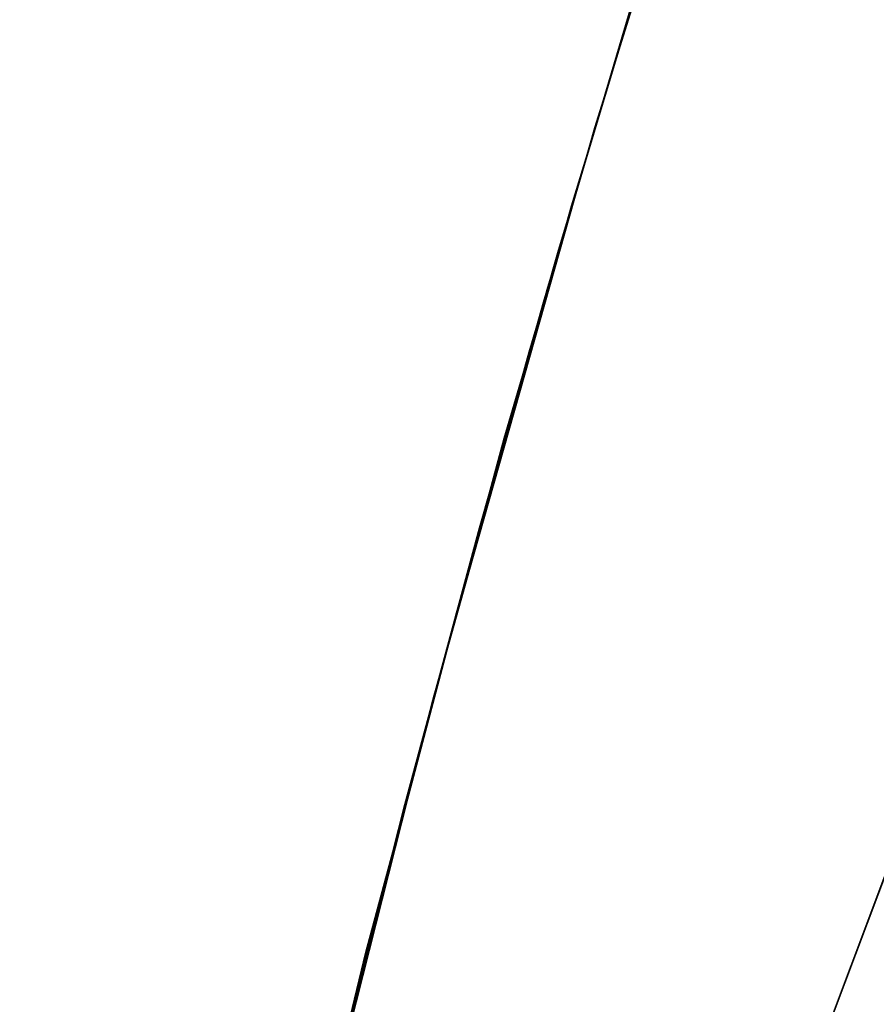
# Model space of a CAD drawing. Header units: metres. Extents: x 209848 to 209928, y 1182430 to 1182563.
# Tile 965 of 1056: x 209850.169 to 209850.488, y 1182502.52 to 1182502.886. Entities that reach past the tile are written whole.
import ezdxf

# ---------------------------------------------------------------- set-up
doc = ezdxf.new("R2010")
doc.units = ezdxf.units.M
doc.header["$MEASUREMENT"] = 0
doc.linetypes.add('DGN Style 2', pattern=[15.036391, 9.021834, -6.014556])
doc.layers.get('0').update_dxf_attribs({"color": 254})

# ---------------------------------------------------------------- blocks, each defined once
blk = doc.blocks.new('*U2')
at = {"color": 3, "linetype": 'Continuous'}
for p, q in [((-0.9616, 3.78459), (-0.89644, 3.99342)), ((-1.02137, 3.5738), (-0.9616, 3.78459)), ((-1.07537, 3.36082), (-1.02137, 3.5738))]:
    blk.add_line(p, q, dxfattribs=at)
blk = doc.blocks.new('*U3')
at = {"color": 3, "linetype": 'Continuous'}
for p, q in [((-0.99536, 3.66924), (-0.93964, 3.85849)), ((-1.04678, 3.47834), (-0.99536, 3.66924)), ((-1.09319, 3.2854), (-1.04678, 3.47834))]:
    blk.add_line(p, q, dxfattribs=at)
blk = doc.blocks.new('*U4')
at = {"color": 3, "linetype": 'Continuous'}
for p, q in [((-0.97027, 3.75552), (-0.91494, 3.93672)), ((-1.02152, 3.57289), (-0.97027, 3.75552)), ((-1.06882, 3.38906), (-1.02152, 3.57289))]:
    blk.add_line(p, q, dxfattribs=at)
blk = doc.blocks.new('*U5')
at = {"color": 3, "linetype": 'Continuous'}
for p, q in [((-0.97905, 3.72528), (-0.93651, 3.8672)), ((-1.01895, 3.58223), (-0.97905, 3.72528)), ((-1.05633, 3.43804), (-1.01895, 3.58223))]:
    blk.add_line(p, q, dxfattribs=at)
blk = doc.blocks.new('*U6')
at = {"color": 3, "linetype": 'Continuous'}
for p, q in [((-0.97022, 3.75571), (-0.92932, 3.89094)), ((-1.00884, 3.61956), (-0.97022, 3.75571)), ((-1.04516, 3.48246), (-1.00884, 3.61956)), ((-1.07911, 3.34444), (-1.04516, 3.48246))]:
    blk.add_line(p, q, dxfattribs=at)
blk = doc.blocks.new('*U7')
at = {"color": 3, "linetype": 'Continuous'}
for p, q in [((-0.9861, 3.70133), (-0.94833, 3.82906)), ((-1.02183, 3.572), (-0.9861, 3.70133)), ((-1.05555, 3.44145), (-1.02183, 3.572))]:
    blk.add_line(p, q, dxfattribs=at)
blk = doc.blocks.new('*U8')
at = {"color": 3, "linetype": 'Continuous'}
for p, q in [((-0.98075, 3.71974), (-0.94686, 3.83403)), ((-1.01308, 3.60446), (-0.98075, 3.71974)), ((-1.04386, 3.48797), (-1.01308, 3.60446)), ((-1.073, 3.37045), (-1.04386, 3.48797))]:
    blk.add_line(p, q, dxfattribs=at)
blk = doc.blocks.new('*U9')
at = {"color": 3, "linetype": 'Continuous'}
for p, q in [((-0.97538, 3.73818), (-0.94498, 3.83995)), ((-1.00447, 3.63595), (-0.97538, 3.73818)), ((-1.03218, 3.53325), (-1.00447, 3.63595)), ((-1.05848, 3.43007), (-1.03218, 3.53325))]:
    blk.add_line(p, q, dxfattribs=at)
blk = doc.blocks.new('ATTEMP')
at = {"color": 5, "linetype": 'Continuous', "flags": 128}
for points in [[(-10.03617, 0.00166), (-10.03212, 0.27182), (-10.01996, 0.54459), (-9.99972, 0.81802), (-9.9714, 1.09182), (-9.93503, 1.36573), (-9.89063, 1.63945), (-9.8382, 1.91272), (-9.77779, 2.18525), (-9.70941, 2.45677), (-9.63311, 2.72701), (-9.54893, 2.9957), (-9.45691, 3.26257), (-9.35711, 3.52735), (-9.24958, 3.78978), (-9.1344, 4.0496), (-9.01163, 4.30656), (-8.88137, 4.56039), (-8.74832, 4.80442), (-8.618, 5.04051), (-8.48761, 5.2758), (-8.35719, 5.51033)], [(-10.03617, 0.00165), (-10.03212, 0.27151), (-10.02, 0.54397), (-9.9998, 0.81708), (-9.97155, 1.09057), (-9.93526, 1.36416), (-9.89096, 1.63758), (-9.83865, 1.91054), (-9.77838, 2.18276), (-9.71016, 2.45399), (-9.63403, 2.72394), (-9.55004, 2.99234), (-9.45822, 3.25892), (-9.35865, 3.52343), (-9.25136, 3.7856), (-9.13643, 4.04517), (-9.01394, 4.30189), (-8.88397, 4.5555), (-8.74659, 4.80575), (-8.60191, 5.05241), (-8.45003, 5.29522)], [(-10.03617, 0.00165), (-10.03214, 0.27105), (-10.02005, 0.54303), (-9.99992, 0.81568), (-9.97177, 1.0887), (-9.93561, 1.36182), (-9.89145, 1.63477), (-9.83933, 1.90727), (-9.77925, 2.17905), (-9.71127, 2.44983), (-9.6354, 2.71933), (-9.55169, 2.98731), (-9.46019, 3.25348), (-9.36094, 3.51758), (-9.25402, 3.77936), (-9.13948, 4.03855), (-9.01739, 4.29491), (-8.88785, 4.54818), (-8.75093, 4.79811), (-8.60672, 5.04446), (-8.45534, 5.28699)], [(-10.03617, 0.00165), (-10.03213, 0.27138), (-10.02001, 0.5437), (-9.99984, 0.81668), (-9.97161, 1.09004), (-9.93536, 1.36349), (-9.8911, 1.63678), (-9.83885, 1.9096), (-9.77863, 2.1817), (-9.71047, 2.4528), (-9.63442, 2.72262), (-9.55051, 2.9909), (-9.45879, 3.25737), (-9.3593, 3.52176), (-9.25212, 3.78382), (-9.13731, 4.04328), (-9.01493, 4.29989), (-8.88508, 4.5534), (-8.74783, 4.80357), (-8.60329, 5.05013), (-8.45155, 5.29287)], [(-10.03617, 0.00165), (-10.03213, 0.27131), (-10.02002, 0.54355), (-9.99986, 0.81645), (-9.97165, 1.08974), (-9.93542, 1.36312), (-9.89118, 1.63633), (-9.83895, 1.90909), (-9.77877, 2.18111), (-9.71065, 2.45214), (-9.63464, 2.72189), (-9.55077, 2.9901), (-9.4591, 3.2565), (-9.35967, 3.52083), (-9.25254, 3.78283), (-9.13779, 4.04223), (-9.01548, 4.29878), (-8.88569, 4.55224), (-8.74852, 4.80235), (-8.60405, 5.04887), (-8.45239, 5.29156)], [(-10.03617, 0.00165), (-10.03213, 0.2712), (-10.02003, 0.54334), (-9.99988, 0.81614), (-9.9717, 1.08932), (-9.93549, 1.3626), (-9.89129, 1.63571), (-9.8391, 1.90836), (-9.77896, 2.18029), (-9.7109, 2.45121), (-9.63494, 2.72087), (-9.55114, 2.98898), (-9.45953, 3.25529), (-9.36018, 3.51953), (-9.25313, 3.78144), (-9.13846, 4.04076), (-9.01624, 4.29723), (-8.88656, 4.55061), (-8.74948, 4.80065), (-8.60512, 5.0471), (-8.45357, 5.28973)], [(-10.03617, 0.00165), (-10.03214, 0.27105), (-10.02005, 0.54303), (-9.99992, 0.81568), (-9.97177, 1.0887), (-9.93561, 1.36182), (-9.89145, 1.63477), (-9.83933, 1.90727), (-9.77925, 2.17905), (-9.71127, 2.44983), (-9.6354, 2.71933), (-9.55169, 2.98731), (-9.46019, 3.25348), (-9.36094, 3.51758), (-9.25402, 3.77936), (-9.13948, 4.03855), (-9.01739, 4.29491), (-8.88785, 4.54818), (-8.75093, 4.79811), (-8.60672, 5.04446), (-8.45534, 5.28699)], [(-10.03617, 0.00165), (-10.03214, 0.27105), (-10.02005, 0.54303), (-9.99992, 0.81568), (-9.97177, 1.0887), (-9.93561, 1.36182), (-9.89145, 1.63477), (-9.83933, 1.90727), (-9.77925, 2.17905), (-9.71127, 2.44983), (-9.6354, 2.71933), (-9.55169, 2.98731), (-9.46019, 3.25348), (-9.36094, 3.51758), (-9.25402, 3.77936), (-9.13948, 4.03855), (-9.01739, 4.29491), (-8.88785, 4.54818), (-8.75093, 4.79811), (-8.60672, 5.04446), (-8.45534, 5.28699)]]:
    blk.add_lwpolyline(points, dxfattribs=at)
at = {"color": 3, "linetype": 'Continuous'}
for name in ['*U9', '*U8', '*U7', '*U6', '*U4', '*U5', '*U3', '*U2']:
    blk.add_blockref(name, (-8.51117, 0), dxfattribs=at)

msp = doc.modelspace()

# ---------------------------------------------------------------- block references
at = {"color": 1, "linetype": 'DGN Style 2'}
msp.add_blockref('ATTEMP', (209859.85591, 1182499.06107), dxfattribs=at)

doc.saveas('drawing.dxf')
